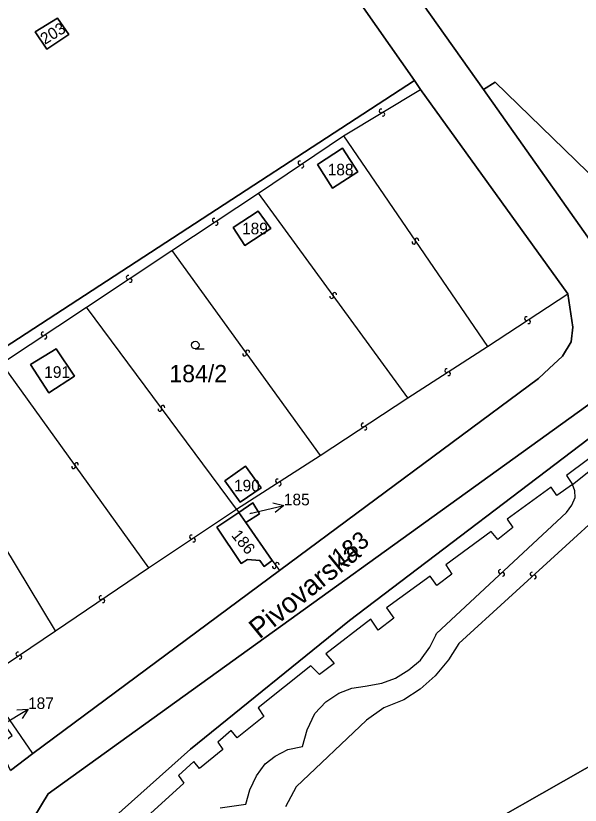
# Model space of a CAD drawing. Extents: x -600309 to -598967, y -1161267 to -1160292.
# Drawn here: x -599299.8 to -599244.2, y -1160958.3 to -1160880.6 of the extents above; entities that cross this region are included whole.
import ezdxf

# ---------------------------------------------------------------- set-up
doc = ezdxf.new("R2010")
doc.units = 0
for name, color, linetype in [('Level 1', 7, 'Continuous'), ('Level 11', 7, 'Continuous'), ('Level 13', 7, 'Continuous'), ('Level 3', 7, 'Continuous'), ('Level 4', 7, 'Continuous'), ('Level 5', 7, 'Continuous'), ('Level 57', 7, 'Continuous'), ('Level 60', 7, 'Continuous')]:
    doc.layers.add(name, color=color, linetype=linetype)

msp = doc.modelspace()

# ---------------------------------------------------------------- linework, layer by layer
at = {"layer": 'Level 1'}
for points in [[(-599288.57, -1160846.23), (-599277.78, -1160862.37), (-599260.53, -1160886.96)], [(-599278.59, -1160851.16), (-599276.4, -1160854.93), (-599274.2, -1160858.73), (-599264.9, -1160872.08), (-599253.75, -1160887.85)], [(-599297.89, -1160882.18), (-599295.69, -1160880.82), (-599294.59, -1160882.44), (-599296.76, -1160883.88), (-599297.89, -1160882.18)], [(-599314.84, -1160923.85), (-599315.39, -1160922.67), (-599260.53, -1160886.96)], [(-599260.53, -1160886.96), (-599259.93, -1160887.85)], [(-599253.75, -1160887.85), (-599252.6, -1160887.12), (-599237.8, -1160901.47), (-599214.32, -1160887.67)], [(-599259.93, -1160887.85), (-599245.44, -1160907.97)], [(-599235.72, -1160913.36), (-599253.75, -1160887.85)], [(-599270.1, -1160895.25), (-599267.63, -1160893.63), (-599266.11, -1160895.95), (-599268.62, -1160897.56), (-599270.1, -1160895.25)], [(-599278.4, -1160901.44), (-599275.94, -1160899.84), (-599274.69, -1160901.55), (-599277.24, -1160903.23), (-599278.4, -1160901.44)], [(-599273.84, -1160935.22), (-599248.33, -1160916.3), (-599247.27, -1160915.32), (-599245.94, -1160914.13), (-599245.11, -1160912.69), (-599244.95, -1160911.26), (-599245.44, -1160907.97)], [(-599235.72, -1160913.36), (-599296.6, -1160957.23), (-599301.64, -1160965.46)], [(-599298.36, -1160914.94), (-599295.82, -1160913.4), (-599294.03, -1160916.09), (-599296.54, -1160917.73), (-599298.36, -1160914.94)], [(-599300.6, -1160978.82), (-599299.52, -1160976.19), (-599300.12, -1160975.75), (-599299.39, -1160974.11), (-599298.61, -1160974.42), (-599295.27, -1160967.99), (-599292.39, -1160961.57), (-599282.58, -1160952.83), (-599266.94, -1160940.15), (-599240.85, -1160920.31), (-599239.81, -1160919.79)], [(-599279.2, -1160926.4), (-599277.17, -1160924.95), (-599275.63, -1160927.08), (-599277.7, -1160928.5), (-599279.2, -1160926.4)], [(-599277.84, -1160929.52), (-599276.45, -1160928.56), (-599275.81, -1160929.66), (-599277.14, -1160930.5)], [(-599277.84, -1160929.52), (-599279.99, -1160930.95), (-599277.62, -1160934.54), (-599276.99, -1160934.13), (-599275.78, -1160934.24), (-599275.33, -1160934.84), (-599274.55, -1160934.25)], [(-599277.14, -1160930.5), (-599277.84, -1160929.52)], [(-599277.14, -1160930.5), (-599274.55, -1160934.25)], [(-599273.84, -1160935.22), (-599298.11, -1160953.25)], [(-599254.15, -1160960.71), (-599237.54, -1160951.25)], [(-599298.11, -1160953.25), (-599300.33, -1160954.93)]]:
    msp.add_lwpolyline(points, dxfattribs=at)
at = {"layer": 'Level 13'}
for centre, start, end in [((-599263.833, -1160889.971), 68.30326, 300.40126), ((-599263.646, -1160890.288), 248.08881, 120.67881), ((-599271.822, -1160895.076), 71.40976, 303.50776), ((-599271.618, -1160895.383), 251.1953, 123.7853), ((-599280.261, -1160900.725), 70.95429, 303.05228), ((-599280.059, -1160901.034), 250.73983, 123.32983), ((-599260.602, -1160902.893), 161.5119, 34.1019), ((-599260.297, -1160902.687), 341.72636, 213.82435), ((-599288.74, -1160906.355), 70.90548, 303.00348), ((-599288.539, -1160906.664), 250.69103, 123.28103), ((-599268.69, -1160908.247), 163.45749, 35.55549), ((-599268.391, -1160908.032), 343.24304, 215.83304), ((-599249.5, -1160910.415), 70.69348, 302.79148), ((-599249.3, -1160910.724), 250.47903, 123.06903), ((-599297.121, -1160911.915), 70.93594, 303.03393), ((-599296.919, -1160912.224), 250.72148, 123.31148), ((-599277.27, -1160913.917), 163.06222, 35.65222), ((-599276.97, -1160913.703), 343.27668, 215.37467), ((-599257.368, -1160915.534), 70.15964, 302.25764), ((-599257.171, -1160915.845), 249.94519, 122.53519), ((-599285.609, -1160919.359), 163.99306, 36.09106), ((-599285.312, -1160919.141), 343.7786, 216.3686), ((-599265.61, -1160920.905), 70.72441, 302.82241), ((-599265.409, -1160921.214), 250.50996, 123.09996), ((-599294.12, -1160925.007), 162.87612, 35.46612), ((-599293.819, -1160924.794), 343.09058, 215.18858), ((-599274.038, -1160926.394), 70.12201, 302.22001), ((-599273.841, -1160926.705), 249.90756, 122.49756), ((-599282.5, -1160931.925), 70.89491, 302.99291), ((-599282.299, -1160932.234), 250.68046, 123.27046), ((-599274.349, -1160934.838), 163.36087, 35.95087), ((-599274.05, -1160934.622), 343.57532, 215.67332), ((-599252.085, -1160935.324), 80.3579, 312.4559), ((-599251.835, -1160935.595), 260.14345, 132.73345), ((-599248.964, -1160935.584), 79.57143, 312.16143), ((-599248.717, -1160935.857), 259.78589, 131.88389), ((-599291.422, -1160937.907), 71.59357, 303.69156), ((-599291.217, -1160938.213), 251.37911, 123.96911), ((-599299.602, -1160943.456), 71.35522, 303.45321), ((-599299.398, -1160943.763), 251.14076, 123.73076)]:
    msp.add_arc(centre, 0.184, start, end, dxfattribs=at)
at = {"layer": 'Level 3'}
for points in [[(-599267.54, -1160892.41), (-599259.93, -1160887.85)], [(-599275.89, -1160898.05), (-599267.54, -1160892.41)], [(-599267.54, -1160892.41), (-599253.35, -1160913.17)], [(-599284.43, -1160903.72), (-599275.89, -1160898.05)], [(-599261.19, -1160918.22), (-599275.89, -1160898.05)], [(-599292.85, -1160909.3), (-599284.43, -1160903.72)], [(-599284.43, -1160903.72), (-599269.82, -1160923.9)], [(-599253.35, -1160913.17), (-599245.44, -1160907.97)], [(-599301.2, -1160914.84), (-599292.85, -1160909.3)], [(-599278.06, -1160929.2), (-599292.85, -1160909.3)], [(-599261.19, -1160918.22), (-599253.35, -1160913.17)], [(-599301.2, -1160914.84), (-599286.74, -1160934.95)], [(-599269.82, -1160923.9), (-599261.19, -1160918.22)], [(-599295.9, -1160941.18), (-599308.8, -1160919.83)], [(-599238.71, -1160922.27), (-599240.62, -1160923.62), (-599241.3, -1160922.7), (-599245.56, -1160925.86), (-599244.97, -1160926.76)], [(-599244.97, -1160926.76), (-599241.59, -1160924.05), (-599241.1, -1160924.22), (-599240.49, -1160924.28), (-599239.8, -1160924.14), (-599239.21, -1160923.83), (-599238.32, -1160923.27)], [(-599278.06, -1160929.2), (-599269.82, -1160923.9)], [(-599244.97, -1160926.76), (-599246.5, -1160927.83), (-599247.08, -1160927.02), (-599251.39, -1160930.17), (-599250.85, -1160930.99), (-599252.34, -1160932.16), (-599252.97, -1160931.37), (-599257.44, -1160934.66), (-599256.84, -1160935.58), (-599258.32, -1160936.69), (-599258.98, -1160935.77), (-599263.29, -1160938.91), (-599262.58, -1160939.92), (-599264.12, -1160941.09), (-599264.83, -1160940.01), (-599269.28, -1160943.43), (-599268.45, -1160944.38), (-599269.88, -1160945.46), (-599270.73, -1160944.63), (-599275.92, -1160948.75), (-599275.36, -1160949.61), (-599278.01, -1160951.71), (-599278.59, -1160951), (-599279.89, -1160952.12), (-599279.42, -1160952.85), (-599281.7, -1160954.72), (-599282.27, -1160954.03), (-599283.78, -1160955.42), (-599283.26, -1160956.18), (-599290.52, -1160962.78)], [(-599279.67, -1160958.6), (-599277.13, -1160958.24), (-599276.74, -1160956.82), (-599276.09, -1160955.46), (-599275.23, -1160954.27), (-599274.26, -1160953.52), (-599273, -1160952.87), (-599271.56, -1160952.56), (-599271.11, -1160950.93), (-599270.35, -1160949.31), (-599269.26, -1160948.16), (-599267.98, -1160947.3), (-599266.72, -1160946.83), (-599265.4, -1160946.61), (-599263.76, -1160946.31), (-599262.39, -1160945.84), (-599261.08, -1160945.02), (-599259.95, -1160944.05), (-599259.02, -1160942.79), (-599258.43, -1160941.6), (-599258.36, -1160941.43), (-599245.56, -1160929.5), (-599245.03, -1160928.8), (-599244.7, -1160928.03), (-599244.75, -1160927.37), (-599244.97, -1160926.76)], [(-599237.12, -1160927.05), (-599239.02, -1160927.56), (-599239.53, -1160927.93), (-599241.49, -1160929.01), (-599256.18, -1160942.43), (-599257.18, -1160944.01), (-599258.51, -1160945.6), (-599259.99, -1160946.92), (-599261.59, -1160947.95), (-599263.54, -1160948.77), (-599265.25, -1160949.96), (-599272.19, -1160956.55), (-599273.23, -1160958.49)], [(-599286.74, -1160934.95), (-599278.06, -1160929.2)], [(-599278.06, -1160929.2), (-599277.84, -1160929.52)], [(-599295.9, -1160941.18), (-599286.74, -1160934.95)], [(-599274.55, -1160934.25), (-599273.84, -1160935.22)], [(-599303.11, -1160946.04), (-599295.9, -1160941.18)], [(-599298.11, -1160953.25), (-599303.11, -1160946.04)]]:
    msp.add_lwpolyline(points, dxfattribs=at)
at = {"layer": 'Level 5'}
msp.add_line((-599282.13, -1160913.4), (-599281.255, -1160913.4), dxfattribs=at)
msp.add_circle((-599282.13, -1160913.025), 0.375, dxfattribs=at)
at = {"layer": 'Level 57'}
for p, q in [((-599276.75, -1160929.6), (-599276.318, -1160929.498)), ((-599276.318, -1160929.498), (-599273.398, -1160928.81)), ((-599301.16, -1160950.429), (-599298.597, -1160948.87))]:
    msp.add_line(p, q, dxfattribs=at)
for points in [[(-599274.486, -1160928.553), (-599273.398, -1160928.81), (-599274.257, -1160929.526)], [(-599299.711, -1160948.963), (-599298.597, -1160948.87), (-599299.191, -1160949.817)]]:
    msp.add_lwpolyline(points, dxfattribs=at)
at = {"layer": 'Level 60'}
for points in [[(-599308.94, -1160799.38), (-599296.81, -1160821.25), (-599278.59, -1160851.16), (-599276.4, -1160854.93), (-599274.2, -1160858.73), (-599264.9, -1160872.08), (-599253.75, -1160887.85), (-599235.72, -1160913.36), (-599296.6, -1160957.23), (-599301.64, -1160965.46)], [(-599300.33, -1160954.93), (-599298.11, -1160953.25), (-599273.84, -1160935.22), (-599248.33, -1160916.3), (-599247.27, -1160915.32), (-599245.94, -1160914.13), (-599245.11, -1160912.69), (-599244.95, -1160911.26), (-599245.44, -1160907.97), (-599259.93, -1160887.85), (-599260.53, -1160886.96), (-599277.78, -1160862.37), (-599288.57, -1160846.23), (-599289.31, -1160845.42), (-599302.32, -1160824.26)], [(-599301.64, -1160965.46), (-599296.6, -1160957.23), (-599235.72, -1160913.36), (-599222.11, -1160903.65), (-599209.62, -1160899.3), (-599205.47, -1160899.62), (-599204.59, -1160901.25), (-599183.16, -1160902.27)], [(-599192.06, -1160908.87), (-599213.12, -1160904.7), (-599222.87, -1160911.11), (-599239.81, -1160919.79), (-599240.85, -1160920.31), (-599266.94, -1160940.15), (-599282.58, -1160952.83), (-599292.39, -1160961.57)], [(-599292.39, -1160961.57), (-599282.58, -1160952.83), (-599266.94, -1160940.15), (-599240.85, -1160920.31), (-599239.81, -1160919.79), (-599238.71, -1160922.27), (-599238.32, -1160923.27), (-599237.12, -1160927.05), (-599233.77, -1160937.29), (-599233.21, -1160938.55), (-599241.33, -1160941.18), (-599238.74, -1160946.06), (-599239.78, -1160946.65), (-599237.54, -1160951.25), (-599254.15, -1160960.71)], [(-599254.15, -1160960.71), (-599237.54, -1160951.25), (-599236.39, -1160950.59), (-599236.71, -1160949.88), (-599234.65, -1160948.91), (-599234.2, -1160950.29), (-599233.11, -1160949.85), (-599230.35, -1160958.24), (-599226.78, -1160957.92), (-599225.89, -1160957.84), (-599186.97, -1160954.57), (-599178.93, -1160953.98), (-599177.98, -1160961.52)]]:
    msp.add_lwpolyline(points, dxfattribs=at)
for points in [[(-599264.9, -1160872.08), (-599274.2, -1160858.73), (-599276.4, -1160854.93), (-599278.59, -1160851.16), (-599230, -1160803.14), (-599222.91, -1160830.72), (-599259.27, -1160843.35), (-599235.9, -1160891.19), (-599214.32, -1160887.67), (-599237.8, -1160901.47), (-599252.6, -1160887.12), (-599253.75, -1160887.85)], [(-599339.6, -1160898.84), (-599341.01, -1160879.91), (-599341.16, -1160878.63), (-599289.31, -1160845.42), (-599288.57, -1160846.23), (-599277.78, -1160862.37), (-599260.53, -1160886.96), (-599315.39, -1160922.67), (-599314.84, -1160923.85), (-599313.86, -1160925.94), (-599321.48, -1160914.61), (-599328.73, -1160906.84), (-599336.91, -1160900.39)], [(-599295.69, -1160880.82), (-599297.89, -1160882.18), (-599296.76, -1160883.88), (-599294.59, -1160882.44)], [(-599297.89, -1160882.18), (-599295.69, -1160880.82), (-599294.59, -1160882.44), (-599296.76, -1160883.88)], [(-599260.53, -1160886.96), (-599259.93, -1160887.85), (-599245.44, -1160907.97), (-599244.95, -1160911.26), (-599245.11, -1160912.69), (-599245.94, -1160914.13), (-599247.27, -1160915.32), (-599248.33, -1160916.3), (-599273.84, -1160935.22), (-599298.11, -1160953.25), (-599300.33, -1160954.93), (-599301.51, -1160952.42), (-599300.16, -1160951.48), (-599301.88, -1160949.02), (-599302.8, -1160949.65), (-599307, -1160940.65), (-599312.35, -1160929.18), (-599311.06, -1160928.32), (-599312.99, -1160925.4), (-599313.86, -1160925.94), (-599314.84, -1160923.85), (-599315.39, -1160922.67)], [(-599210.91, -1160887.57), (-599205.47, -1160899.62), (-599209.62, -1160899.3), (-599222.11, -1160903.65), (-599235.72, -1160913.36), (-599253.75, -1160887.85), (-599252.6, -1160887.12), (-599237.8, -1160901.47), (-599214.32, -1160887.67)], [(-599267.63, -1160893.63), (-599270.1, -1160895.25), (-599268.62, -1160897.56), (-599266.11, -1160895.95)], [(-599270.1, -1160895.25), (-599267.63, -1160893.63), (-599266.11, -1160895.95), (-599268.62, -1160897.56)], [(-599275.94, -1160899.84), (-599278.4, -1160901.44), (-599277.24, -1160903.23), (-599274.69, -1160901.55)], [(-599278.4, -1160901.44), (-599275.94, -1160899.84), (-599274.69, -1160901.55), (-599277.24, -1160903.23)], [(-599295.82, -1160913.4), (-599298.36, -1160914.94), (-599296.54, -1160917.73), (-599294.03, -1160916.09)], [(-599298.36, -1160914.94), (-599295.82, -1160913.4), (-599294.03, -1160916.09), (-599296.54, -1160917.73)], [(-599277.17, -1160924.95), (-599279.2, -1160926.4), (-599277.7, -1160928.5), (-599275.63, -1160927.08)], [(-599279.2, -1160926.4), (-599277.17, -1160924.95), (-599275.63, -1160927.08), (-599277.7, -1160928.5)], [(-599276.45, -1160928.56), (-599277.84, -1160929.52), (-599279.99, -1160930.95), (-599277.62, -1160934.54), (-599276.99, -1160934.13), (-599275.78, -1160934.24), (-599275.33, -1160934.84), (-599274.55, -1160934.25), (-599277.14, -1160930.5), (-599275.81, -1160929.66)], [(-599277.84, -1160929.52), (-599276.45, -1160928.56), (-599275.81, -1160929.66), (-599277.14, -1160930.5)], [(-599277.84, -1160929.52), (-599277.14, -1160930.5), (-599274.55, -1160934.25), (-599275.33, -1160934.84), (-599275.78, -1160934.24), (-599276.99, -1160934.13), (-599277.62, -1160934.54), (-599279.99, -1160930.95)]]:
    msp.add_lwpolyline(points, close=True, dxfattribs=at)

# ---------------------------------------------------------------- texts
at = {"layer": 'Level 11'}
msp.add_text('Pivovarská', height=2, rotation=39.28653, dxfattribs=at).set_placement((-599275.804, -1160942.041))
at = {"layer": 'Level 4'}
for s, rotation, p in [('203', 31.32864, (-599296.946, -1160883.465)), ('186', 309.4128, (-599278.63, -1160931.788))]:
    msp.add_text(s, height=1.14, rotation=rotation, dxfattribs=at).set_placement(p)
for s, height, p in [('188', 1.14, (-599269.082, -1160896.31)), ('189', 1.14, (-599277.521, -1160902.11)), ('191', 1.14, (-599297, -1160916.25)), ('184/2', 1.7, (-599284.68, -1160916.68)), ('190', 1.14, (-599278.311, -1160927.43)), ('185', 0.1, (-599276.75, -1160929.6))]:
    msp.add_text(s, height=height, dxfattribs=at).set_placement(p)
at = {"layer": 'Level 57'}
for s, p in [('185', (-599273.398, -1160928.81)), ('187', (-599298.597, -1160948.87))]:
    msp.add_text(s, height=1.14, dxfattribs=at).set_placement(p)
msp.add_text('183', height=1.7, rotation=36.9, dxfattribs=at).set_placement((-599267.89, -1160934.86))

doc.saveas('drawing.dxf')
